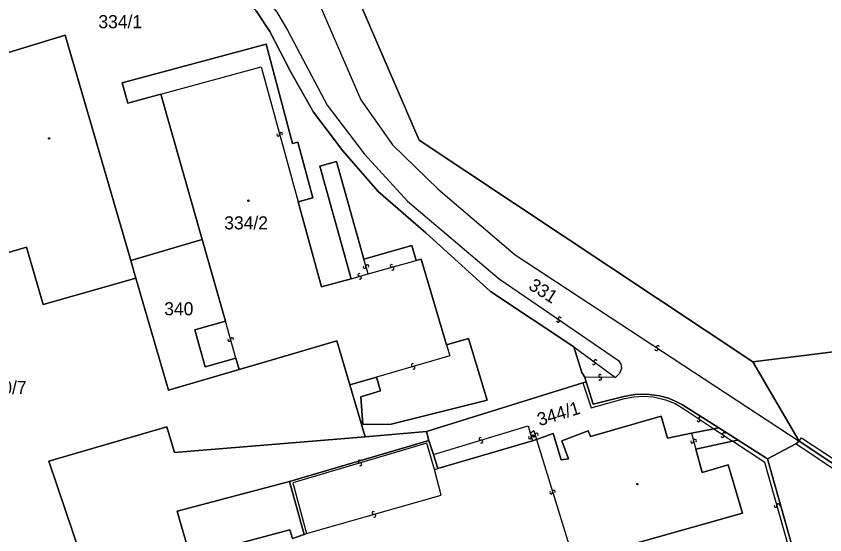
# Model space of a CAD drawing. Extents: x -600309 to -598967, y -1161267 to -1160292.
# Drawn here: x -599486.6 to -599381.4, y -1160705.1 to -1160637.6 of the extents above; entities that cross this region are included whole.
import ezdxf

# ---------------------------------------------------------------- set-up
doc = ezdxf.new("R2010")
doc.units = 0
for name, color, linetype in [('Level 1', 7, 'Continuous'), ('Level 13', 7, 'Continuous'), ('Level 3', 7, 'Continuous'), ('Level 4', 7, 'Continuous'), ('Level 5', 7, 'Continuous'), ('Level 57', 7, 'Continuous'), ('Level 60', 7, 'Continuous')]:
    doc.layers.add(name, color=color, linetype=linetype)

msp = doc.modelspace()

# ---------------------------------------------------------------- linework, layer by layer
at = {"layer": 'Level 1'}
for points in [[(-599390.75, -1160682.57), (-599434.16, -1160653.71), (-599461.15, -1160591.17)], [(-599414.03, -1160680.61), (-599424.88, -1160673.42), (-599433.27, -1160665.79), (-599439.49, -1160660.38), (-599444.11, -1160655.1), (-599447.89, -1160650.07), (-599450.91, -1160644.78), (-599453.6, -1160639.57), (-599455.39, -1160636.85), (-599457.77, -1160634.67), (-599460.67, -1160633.6), (-599463.93, -1160633.33), (-599466.04, -1160633.84)], [(-599492.31, -1160643.71), (-599480.21, -1160640.03), (-599471.68, -1160669.38)], [(-599449.91, -1160661.73), (-599447.98, -1160661.2), (-599449.96, -1160653.97), (-599450.64, -1160654.15), (-599454.08, -1160641.19), (-599472.79, -1160646.26), (-599472.06, -1160648.91), (-599467.76, -1160647.73)], [(-599467.76, -1160647.73), (-599462.39, -1160666.63)], [(-599441.35, -1160669.2), (-599444.92, -1160656.49), (-599447.1, -1160657.1), (-599443, -1160671.74)], [(-599443, -1160671.74), (-599446.87, -1160672.82), (-599449.91, -1160661.73)], [(-599462.39, -1160666.63), (-599471.68, -1160669.38)], [(-599459.37, -1160677.26), (-599462.39, -1160666.63)], [(-599441.35, -1160669.2), (-599435.09, -1160667.44), (-599434.55, -1160669.37)], [(-599471.02, -1160671.67), (-599483.1, -1160675.12), (-599485.26, -1160667.63), (-599494.92, -1160670.47), (-599495.04, -1160670.03)], [(-599471.68, -1160669.38), (-599471.02, -1160671.67)], [(-599430.59, -1160680.37), (-599433.88, -1160669.18), (-599434.55, -1160669.37)], [(-599457.59, -1160683.55), (-599466.78, -1160686.24), (-599471.02, -1160671.67)], [(-599344.33, -1160676.81), (-599390.75, -1160682.57)], [(-599458.01, -1160682.07), (-599462, -1160683.21), (-599463.36, -1160678.4), (-599459.37, -1160677.26)], [(-599443.16, -1160685.57), (-599444.85, -1160679.82), (-599453.42, -1160682.33), (-599457.59, -1160683.55)], [(-599439.7, -1160684.56), (-599439.18, -1160686.36), (-599441.76, -1160687.13), (-599441.5, -1160690.72), (-599437.8, -1160690.67), (-599425.32, -1160687.57), (-599427.74, -1160679.53), (-599430.59, -1160680.37)], [(-599412.6, -1160684.55), (-599412.99, -1160683.94), (-599414.03, -1160680.61)], [(-599457.59, -1160683.55), (-599458.01, -1160682.07)], [(-599384.71, -1160692.91), (-599390.75, -1160682.57)], [(-599443.16, -1160685.57), (-599439.7, -1160684.56)], [(-599412.84, -1160685.3), (-599433.22, -1160691.65)], [(-599412.41, -1160685.17), (-599412.84, -1160685.3)], [(-599412.41, -1160685.17), (-599412.6, -1160684.55)], [(-599395.18, -1160691.14), (-599399.88, -1160688.15), (-599400.91, -1160687.63), (-599401.71, -1160687.31), (-599402.89, -1160686.99), (-599404.52, -1160686.77), (-599406.09, -1160686.8), (-599407.52, -1160687.06), (-599411.52, -1160688.07), (-599412.41, -1160685.17)], [(-599441.17, -1160692.34), (-599443.16, -1160685.57)], [(-599418.89, -1160692.67), (-599416.7, -1160691.9), (-599415.66, -1160695.31), (-599414.71, -1160695.19), (-599415.6, -1160692.86), (-599412.15, -1160691.54), (-599411.87, -1160692.28), (-599402.66, -1160689.63), (-599401.84, -1160692.49), (-599398.73, -1160691.86)], [(-599478.04, -1160708.21), (-599482.33, -1160695.51), (-599466.98, -1160691.02), (-599465.98, -1160694.37), (-599441.17, -1160692.34)], [(-599433.22, -1160691.65), (-599441.17, -1160692.34)], [(-599433.22, -1160691.65), (-599432.89, -1160692.79)], [(-599398.73, -1160691.86), (-599395.81, -1160691.27)], [(-599395.81, -1160691.27), (-599395.18, -1160691.14)], [(-599392.65, -1160692.75), (-599395.18, -1160691.14)], [(-599419.42, -1160692.84), (-599418.89, -1160692.67)], [(-599384.71, -1160692.91), (-599376.48, -1160698.35), (-599375.53, -1160698.85), (-599374.36, -1160699.28), (-599373.06, -1160699.57), (-599371.64, -1160699.69), (-599349.91, -1160701.78), (-599346.76, -1160701.48), (-599343.6, -1160700.73), (-599340.83, -1160699.57), (-599338.53, -1160698.31), (-599336.2, -1160696.58), (-599334.32, -1160694.73), (-599331.12, -1160691.89)], [(-599432.89, -1160692.79), (-599451.04, -1160698.14)], [(-599432.89, -1160692.79), (-599432.3, -1160694.64)], [(-599431.71, -1160696.47), (-599419.42, -1160692.84)], [(-599393.36, -1160692.9), (-599398.16, -1160693.95)], [(-599392.65, -1160692.75), (-599393.36, -1160692.9)], [(-599388.84, -1160695.18), (-599392.65, -1160692.75)], [(-599388.84, -1160695.18), (-599385.16, -1160693.25)], [(-599385.16, -1160693.25), (-599384.71, -1160692.91)], [(-599432.3, -1160694.64), (-599431.71, -1160696.47)], [(-599398.16, -1160693.95), (-599397.33, -1160696.99), (-599393.95, -1160695.99), (-599392.1, -1160702.27), (-599411.17, -1160707.66)], [(-599385.57, -1160706.72), (-599388.84, -1160695.18)], [(-599464.05, -1160707.6), (-599465.65, -1160701.99), (-599451.04, -1160698.14)], [(-599449.14, -1160705.04), (-599451.04, -1160698.14)], [(-599457.01, -1160721.55), (-599460.94, -1160707.09), (-599451, -1160704.42), (-599450.63, -1160705.55), (-599449.14, -1160705.04)]]:
    msp.add_lwpolyline(points, dxfattribs=at)
at = {"layer": 'Level 13'}
for centre, start, end in [((-599452.13, -1160652.89), 322.683, 194.781), ((-599452.49, -1160652.99), 142.4686, 15.0586), ((-599441.26, -1160670.21), 143.0814, 15.1794), ((-599440.9, -1160670.11), 322.8669, 195.4569), ((-599437.73, -1160670.07), 52.9912, 285.0892), ((-599437.63, -1160670.43), 232.7768, 105.3668), ((-599441.95, -1160671.25), 53.1798, 285.2778), ((-599441.85, -1160671.61), 232.9654, 105.5554), ((-599415.87, -1160676.92), 3.0572, 235.1552), ((-599416.08, -1160677.22), 182.8428, 55.4328), ((-599458.87, -1160679.71), 143.1607, 15.2587), ((-599458.51, -1160679.61), 322.9462, 195.5362), ((-599403.29, -1160680.92), 183.86, 56.45), ((-599403.09, -1160680.62), 4.0745, 236.1725), ((-599434.99, -1160682.98), 53.4924, 286.0824), ((-599434.89, -1160683.34), 233.7069, 105.8049), ((-599411.43, -1160682.76), 180.6801, 53.2701), ((-599411.21, -1160682.46), 0.8946, 232.9926), ((-599410.61, -1160684.4), 36.2946, 268.8846), ((-599410.61, -1160684.76), 216.509, 88.607), ((-599397.8, -1160690.16), 183.3981, 55.9881), ((-599397.6, -1160689.86), 3.6126, 235.7106), ((-599426.17, -1160692.59), 54.1783, 286.2763), ((-599419.74, -1160692.41), 142.7129, 15.3029), ((-599419.38, -1160692.31), 322.9273, 195.0253), ((-599419.23, -1160692.14), 143.0384, 15.6284), ((-599418.87, -1160692.04), 323.2529, 195.3509), ((-599398.27, -1160692.85), 322.6279, 194.7259), ((-599394.68, -1160692.23), 183.5222, 56.1122), ((-599394.48, -1160691.93), 3.7367, 235.8347), ((-599426.07, -1160692.95), 233.9639, 106.5539), ((-599398.63, -1160692.95), 142.4134, 15.0034), ((-599441.92, -1160695.55), 53.5922, 286.1822), ((-599441.82, -1160695.91), 233.8067, 105.9047), ((-599416.98, -1160699.57), 144.1757, 16.7657), ((-599416.62, -1160699.47), 324.3901, 196.4881), ((-599387.42, -1160701.22), 323.1105, 195.7005), ((-599440.09, -1160702.24), 53.3613, 285.4593), ((-599387.78, -1160701.32), 143.3249, 15.4229), ((-599439.99, -1160702.6), 233.1469, 105.7369)]:
    msp.add_arc(centre, 0.184, start, end, dxfattribs=at)
at = {"layer": 'Level 3'}
for points in [[(-599269.57, -1160445.96), (-599268.6, -1160466.48), (-599267.81, -1160480.66), (-599268.38, -1160504.97), (-599271.49, -1160520.31), (-599275.91, -1160537.29), (-599281.9, -1160560.17), (-599289.04, -1160587.33), (-599298.86, -1160624.79), (-599302.48, -1160638.58), (-599307.12, -1160656.07), (-599313.94, -1160673.49), (-599321.33, -1160686.18), (-599330.51, -1160699.12), (-599334.17, -1160702.12), (-599340.08, -1160702.99), (-599373.75, -1160700.03), (-599375, -1160699.84), (-599376.53, -1160699.02), (-599385.16, -1160693.25)], [(-599493.84, -1160515.68), (-599497.68, -1160520.03), (-599498.47, -1160522.34), (-599498.58, -1160524.88), (-599498.22, -1160527), (-599497.43, -1160529.03), (-599486.63, -1160546.73), (-599473.56, -1160568.94), (-599465.72, -1160584.93), (-599461.73, -1160594.73), (-599455.98, -1160612.3), (-599453.06, -1160622.25), (-599441.75, -1160648.47), (-599437.61, -1160654.33), (-599431.7, -1160660.08), (-599421.66, -1160668.64), (-599384.71, -1160692.91)], [(-599466.04, -1160633.84), (-599462.97, -1160632.92), (-599458.68, -1160632.82), (-599456.28, -1160633.45), (-599454.4, -1160634.82), (-599452.67, -1160637.04), (-599451.27, -1160639.39), (-599446.11, -1160649.16), (-599441.27, -1160655.53), (-599435.67, -1160661.66), (-599423.74, -1160671.77), (-599408.21, -1160682.37), (-599407.92, -1160682.86), (-599407.84, -1160683.41), (-599408.08, -1160684.1), (-599408.62, -1160684.61)], [(-599467.76, -1160647.73), (-599454.72, -1160644.16), (-599449.91, -1160661.73)], [(-599440.81, -1160671.12), (-599441.35, -1160669.2)], [(-599440.81, -1160671.12), (-599434.55, -1160669.37)], [(-599443, -1160671.74), (-599440.81, -1160671.12)], [(-599458.01, -1160682.07), (-599459.37, -1160677.26)], [(-599430.59, -1160680.37), (-599430.18, -1160681.77), (-599439.7, -1160684.56)], [(-599414.03, -1160680.61), (-599408.62, -1160684.61)], [(-599412.84, -1160685.3), (-599411.77, -1160688.57), (-599407.44, -1160687.35), (-599406.24, -1160687.12), (-599404.96, -1160687.04), (-599403.72, -1160687.13), (-599402.09, -1160687.5), (-599400.84, -1160687.98), (-599399.58, -1160688.75), (-599395.81, -1160691.27)], [(-599408.62, -1160684.61), (-599412.6, -1160684.55)], [(-599432.3, -1160694.64), (-599419.95, -1160690.91), (-599419.69, -1160691.87)], [(-599419.69, -1160691.87), (-599419.22, -1160691.51), (-599418.89, -1160692.67)], [(-599395.81, -1160691.27), (-599393.36, -1160692.9)], [(-599384.71, -1160692.91), (-599384.38, -1160692.47), (-599376.93, -1160697.37), (-599374.35, -1160698.65), (-599370.34, -1160699.32), (-599349.83, -1160701.24), (-599346.9, -1160700.95), (-599343.67, -1160700.16), (-599341.16, -1160699.13), (-599338.79, -1160697.78), (-599336.51, -1160696.06), (-599334.73, -1160694.31), (-599331.47, -1160691.54)], [(-599419.69, -1160691.87), (-599419.42, -1160692.84)], [(-599418.89, -1160692.67), (-599414.7, -1160706.36)], [(-599398.73, -1160691.86), (-599398.16, -1160693.95)], [(-599432.14, -1160696.6), (-599433.14, -1160693.16), (-599450.6, -1160698.31), (-599448.8, -1160704.93)], [(-599386, -1160706.85), (-599389.19, -1160695.69), (-599393.36, -1160692.9)], [(-599448.8, -1160704.93), (-599431.28, -1160699.91), (-599432.14, -1160696.6)], [(-599432.14, -1160696.6), (-599431.71, -1160696.47)], [(-599449.14, -1160705.04), (-599448.8, -1160704.93)]]:
    msp.add_lwpolyline(points, dxfattribs=at)
at = {"layer": 'Level 5'}
for centre, radius in [((-599482.31, -1160653.48), 0.09), ((-599482.31, -1160653.48), 0.0521), ((-599456.38, -1160661.58), 0.09), ((-599456.38, -1160661.58), 0.0521), ((-599405.76, -1160698.48), 0.09), ((-599405.76, -1160698.48), 0.0521)]:
    msp.add_circle(centre, radius, dxfattribs=at)
at = {"layer": 'Level 60'}
for points in [[(-599348.21, -1160646.05), (-599344.33, -1160676.81), (-599390.75, -1160682.57), (-599434.16, -1160653.71), (-599461.15, -1160591.17), (-599413.91, -1160590.39), (-599393.85, -1160579.06), (-599380.27, -1160575.77), (-599376.56, -1160574.61), (-599358.54, -1160569), (-599357.92, -1160570.93), (-599354.89, -1160593.32), (-599350.07, -1160629.67)], [(-599447.1, -1160657.1), (-599444.92, -1160656.49), (-599441.35, -1160669.2), (-599435.09, -1160667.44), (-599434.55, -1160669.37), (-599433.88, -1160669.18), (-599430.59, -1160680.37), (-599427.74, -1160679.53), (-599425.32, -1160687.57), (-599437.8, -1160690.67), (-599441.5, -1160690.72), (-599441.76, -1160687.13), (-599439.18, -1160686.36), (-599439.7, -1160684.56), (-599443.16, -1160685.57), (-599444.85, -1160679.82), (-599453.42, -1160682.33), (-599457.59, -1160683.55), (-599458.01, -1160682.07), (-599462, -1160683.21), (-599463.36, -1160678.4), (-599459.37, -1160677.26), (-599462.39, -1160666.63), (-599467.76, -1160647.73), (-599472.06, -1160648.91), (-599472.79, -1160646.26), (-599454.08, -1160641.19), (-599450.64, -1160654.15), (-599449.96, -1160653.97), (-599447.98, -1160661.2), (-599449.91, -1160661.73), (-599446.87, -1160672.82), (-599443, -1160671.74)], [(-599471.68, -1160669.38), (-599462.39, -1160666.63), (-599459.37, -1160677.26), (-599463.36, -1160678.4), (-599462, -1160683.21), (-599458.01, -1160682.07), (-599457.59, -1160683.55), (-599466.78, -1160686.24), (-599471.02, -1160671.67)], [(-599328.64, -1160688.62), (-599328.26, -1160689.03), (-599328.54, -1160689.38), (-599333.22, -1160684.58), (-599335.79, -1160687.09), (-599331.47, -1160691.54), (-599331.12, -1160691.89), (-599334.32, -1160694.73), (-599336.2, -1160696.58), (-599338.53, -1160698.31), (-599340.83, -1160699.57), (-599343.6, -1160700.73), (-599346.76, -1160701.48), (-599349.91, -1160701.78), (-599371.64, -1160699.69), (-599373.06, -1160699.57), (-599374.36, -1160699.28), (-599375.53, -1160698.85), (-599376.48, -1160698.35), (-599384.71, -1160692.91), (-599390.75, -1160682.57), (-599344.33, -1160676.81), (-599340.53, -1160676.42)], [(-599399.88, -1160688.15), (-599395.18, -1160691.14), (-599395.81, -1160691.27), (-599398.73, -1160691.86), (-599401.84, -1160692.49), (-599402.66, -1160689.63), (-599411.87, -1160692.28), (-599412.15, -1160691.54), (-599415.6, -1160692.86), (-599414.71, -1160695.19), (-599415.66, -1160695.31), (-599416.7, -1160691.9), (-599418.89, -1160692.67), (-599419.42, -1160692.84), (-599431.71, -1160696.47), (-599432.3, -1160694.64), (-599432.89, -1160692.79), (-599433.22, -1160691.65), (-599412.84, -1160685.3), (-599412.41, -1160685.17), (-599411.52, -1160688.07), (-599407.52, -1160687.06), (-599406.09, -1160686.8), (-599404.52, -1160686.77), (-599402.89, -1160686.99), (-599401.71, -1160687.31), (-599400.91, -1160687.63)], [(-599467.37, -1160740.67), (-599478.04, -1160708.21), (-599482.33, -1160695.51), (-599466.98, -1160691.02), (-599465.98, -1160694.37), (-599441.17, -1160692.34), (-599433.22, -1160691.65), (-599432.89, -1160692.79), (-599451.04, -1160698.14), (-599465.65, -1160701.99), (-599464.05, -1160707.6), (-599461.72, -1160715.95), (-599461.64, -1160720.61), (-599462.68, -1160720.97), (-599459.61, -1160732.15), (-599457.26, -1160731.53), (-599451.32, -1160751.9), (-599451.68, -1160752.04), (-599449.3, -1160760.24), (-599449.23, -1160760.82), (-599452.94, -1160761.64), (-599458.14, -1160763.11), (-599466.39, -1160744.25)]]:
    msp.add_lwpolyline(points, close=True, dxfattribs=at)
for points in [[(-599461.15, -1160591.17), (-599434.16, -1160653.71), (-599390.75, -1160682.57), (-599384.71, -1160692.91), (-599385.16, -1160693.25), (-599388.84, -1160695.18), (-599392.65, -1160692.75), (-599395.18, -1160691.14), (-599399.88, -1160688.15), (-599400.91, -1160687.63), (-599401.71, -1160687.31), (-599402.89, -1160686.99), (-599404.52, -1160686.77), (-599406.09, -1160686.8), (-599407.52, -1160687.06), (-599411.52, -1160688.07), (-599412.41, -1160685.17), (-599412.6, -1160684.55), (-599412.99, -1160683.94), (-599414.03, -1160680.61), (-599424.88, -1160673.42), (-599433.27, -1160665.79), (-599439.49, -1160660.38), (-599444.11, -1160655.1), (-599447.89, -1160650.07), (-599450.91, -1160644.78), (-599453.6, -1160639.57), (-599455.39, -1160636.85)], [(-599455.39, -1160636.85), (-599453.6, -1160639.57), (-599450.91, -1160644.78), (-599447.89, -1160650.07), (-599444.11, -1160655.1), (-599439.49, -1160660.38), (-599433.27, -1160665.79), (-599424.88, -1160673.42), (-599414.03, -1160680.61), (-599412.99, -1160683.94), (-599412.6, -1160684.55), (-599412.41, -1160685.17), (-599412.84, -1160685.3), (-599433.22, -1160691.65), (-599441.17, -1160692.34), (-599443.16, -1160685.57), (-599439.7, -1160684.56), (-599439.18, -1160686.36), (-599441.76, -1160687.13), (-599441.5, -1160690.72), (-599437.8, -1160690.67), (-599425.32, -1160687.57), (-599427.74, -1160679.53), (-599430.59, -1160680.37), (-599433.88, -1160669.18), (-599434.55, -1160669.37), (-599435.09, -1160667.44), (-599441.35, -1160669.2), (-599444.92, -1160656.49), (-599447.1, -1160657.1), (-599443, -1160671.74), (-599446.87, -1160672.82), (-599449.91, -1160661.73), (-599447.98, -1160661.2), (-599449.96, -1160653.97), (-599450.64, -1160654.15), (-599454.08, -1160641.19), (-599472.79, -1160646.26), (-599472.06, -1160648.91), (-599467.76, -1160647.73), (-599462.39, -1160666.63), (-599471.68, -1160669.38), (-599480.21, -1160640.03), (-599492.31, -1160643.71)], [(-599492.31, -1160643.71), (-599480.21, -1160640.03), (-599471.68, -1160669.38), (-599471.02, -1160671.67), (-599483.1, -1160675.12), (-599485.26, -1160667.63), (-599494.92, -1160670.47)], [(-599494.92, -1160670.47), (-599485.26, -1160667.63), (-599483.1, -1160675.12), (-599471.02, -1160671.67), (-599466.78, -1160686.24), (-599457.59, -1160683.55), (-599453.42, -1160682.33), (-599444.85, -1160679.82), (-599443.16, -1160685.57), (-599441.17, -1160692.34), (-599465.98, -1160694.37), (-599466.98, -1160691.02), (-599482.33, -1160695.51), (-599478.04, -1160708.21), (-599509.45, -1160717.61)], [(-599460.94, -1160707.09), (-599451, -1160704.42), (-599450.63, -1160705.55), (-599449.14, -1160705.04), (-599451.04, -1160698.14), (-599432.89, -1160692.79), (-599432.3, -1160694.64), (-599431.71, -1160696.47), (-599419.42, -1160692.84), (-599418.89, -1160692.67), (-599416.7, -1160691.9), (-599415.66, -1160695.31), (-599414.71, -1160695.19), (-599415.6, -1160692.86), (-599412.15, -1160691.54), (-599411.87, -1160692.28), (-599402.66, -1160689.63), (-599401.84, -1160692.49), (-599398.73, -1160691.86), (-599395.81, -1160691.27), (-599395.18, -1160691.14), (-599392.65, -1160692.75), (-599393.36, -1160692.9), (-599398.16, -1160693.95), (-599397.33, -1160696.99), (-599393.95, -1160695.99), (-599392.1, -1160702.27), (-599411.17, -1160707.66)], [(-599411.17, -1160707.66), (-599392.1, -1160702.27), (-599393.95, -1160695.99), (-599397.33, -1160696.99), (-599398.16, -1160693.95), (-599393.36, -1160692.9), (-599392.65, -1160692.75), (-599388.84, -1160695.18), (-599385.57, -1160706.72)], [(-599377.59, -1160706.64), (-599381.59, -1160707.31), (-599385.25, -1160708.09), (-599385.57, -1160706.72), (-599388.84, -1160695.18), (-599385.16, -1160693.25), (-599384.71, -1160692.91), (-599376.48, -1160698.35)], [(-599464.05, -1160707.6), (-599465.65, -1160701.99), (-599451.04, -1160698.14), (-599449.14, -1160705.04), (-599450.63, -1160705.55), (-599451, -1160704.42), (-599460.94, -1160707.09)]]:
    msp.add_lwpolyline(points, dxfattribs=at)

# ---------------------------------------------------------------- texts
at = {"layer": 'Level 4'}
for s, p in [('334/1', (-599475.9, -1160639.13)), ('334/2', (-599459.52, -1160665.32)), ('340', (-599467.33, -1160676.5)), ('380/7', (-599490.93, -1160686.75))]:
    msp.add_text(s, height=1.7, dxfattribs=at).set_placement(p)
msp.add_text('344/1', height=1.7, rotation=17.1, dxfattribs=at).set_placement((-599418.49, -1160690.95))
at = {"layer": 'Level 57'}
msp.add_text('331', height=1.7, rotation=327.6, dxfattribs=at).set_placement((-599420.05, -1160673.01))

doc.saveas('drawing.dxf')
